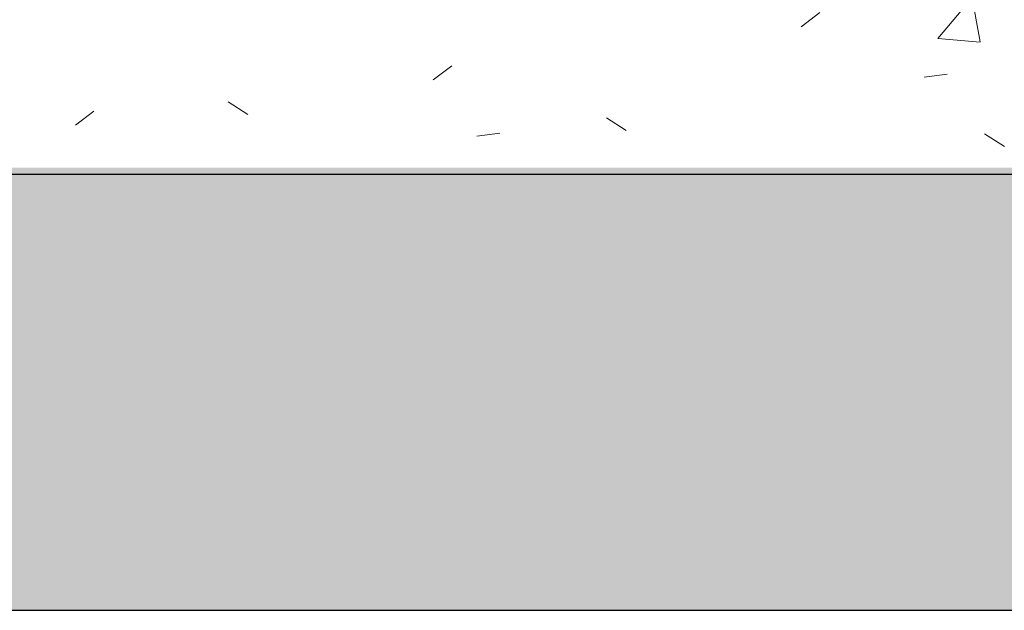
# Model space of a CAD drawing. Header units: millimetres. Extents: x 786 to 42540, y -7760 to 3796.
# Tile 139 of 1056: x 23785 to 24350, y -6000 to -5661. Entities that reach past the tile are written whole.
import ezdxf

# ---------------------------------------------------------------- set-up
doc = ezdxf.new("R2010")
doc.units = ezdxf.units.MM
doc.layers.add('A-FLOR', color=7, linetype='Continuous', lineweight=13)
doc.layers.add('A-FLOR-PATT', color=7, linetype='Continuous', lineweight=25)

msp = doc.modelspace()

# ---------------------------------------------------------------- hatches: boundary and pattern name
at = {"layer": 'A-FLOR-PATT', "lineweight": 5}
h = msp.add_hatch(dxfattribs=at)
h.set_pattern_fill('FP_10', color=256, style=0, pattern_type=2)
h.set_pattern_definition([(50, (48694.2, -5700), (291.4942, -25.5022), [30.48, -335.28]), (355, (48694.2, -5700), (-56.389, 305.691), [24.384, -268.224]), (100.451, (48718.5, -5702.12), (235.108, 280.1865), [25.904, -284.944]), (46.184, (48694.2, -5618.72), (433.727, -67.2684), [45.72, -502.92]), (96.636, (48730.35, -5624.33), (379.844, 395.8845), [38.856, -427.416]), (351.184, (48694.2, -5618.7), (379.848, 395.881), [36.576, -402.336]), (21, (48734.85, -5639.04), (242.5828, -163.624), [30.48, -335.28]), (326, (48734.85, -5639.04), (98.883, 294.701), [24.384, -268.224]), (71.451, (48755.06, -5652.68), (341.4672, 131.074), [25.904, -284.944]), (37.5, (48694.21, -5700), (4.9419, 135.28833), [13.411, -251.562, 13.411, -258.877, -269.24]), (37.5, (48694.21, -5700), (4.9419, 135.28833), [-537.261, 13.411, -255.829]), (7.5, (48694.21, -5700), (106.9117, 160.2891), [13.411, -141.834, 13.411, -245.466, -102.616]), (7.5, (48694.21, -5700), (106.9117, 160.2891), [-414.122, 13.411, -89.205]), (327.5, (48603.58, -5700), (216.9455, -9.16625), [13.411, -88.189, 13.411, -303.581, -420.624]), (327.5, (48603.58, -5700), (216.9455, -9.16625), [-418.592, 13.411, -407.213]), (317.5, (48562.94, -5700), (237.0069, 40.6827), [13.411, -118.669, 13.411, -197.104, -298.704]), (317.5, (48562.94, -5700), (237.0069, 40.6827), [-342.595, 13.411, -285.293])])
h.paths.add_polyline_path([(22284.27, -5746), (23230.27, -5746), (23230.27, -5561.23), (22284.27, -5652.24), (22284.27, -5678.66)])
h.paths.add_polyline_path([(23530.27, -5746), (25874.02, -5746), (25874.02, -5319.2), (24694.83, -5424.66), (23530.27, -5532.79), (23530.27, -5678.66)])
at = {"layer": 'A-FLOR-PATT', "lineweight": 5, "true_color": 0x515151}
h = msp.add_hatch(color=251, dxfattribs=at)
h.paths.add_polyline_path([(22890.86, -5750), (23230.27, -5750), (23230.27, -5746), (22284.27, -5746), (22284.27, -5750), (22530.07, -5750)])
h.paths.add_polyline_path([(25416.42, -5750), (25874.02, -5750), (25874.02, -5746), (23530.27, -5746), (23530.27, -5750), (23973.24, -5750)])
at = {"layer": 'A-FLOR-PATT', "lineweight": 5}
h = msp.add_hatch(dxfattribs=at)
h.set_pattern_fill('FP_8', color=256, style=0, pattern_type=2)
h.set_pattern_definition([(45, (48694.21, -5700), (-114.04925, 114.04925), []), (45, (48808.26, -5700), (-114.04925, 114.04925), [201.613, -40.323, 3.353, -36.97])])
h.paths.add_polyline_path([(20634.81, -6000), (37190.27, -6000), (37190.27, -5750), (20634.81, -5750)])

# ---------------------------------------------------------------- linework, layer by layer
at = {"layer": 'A-FLOR', "lineweight": 25}
for p, q in [((37190.27, -5750), (20634.81, -5750)), ((20634.81, -6000), (37190.27, -6000))]:
    msp.add_line(p, q, dxfattribs=at)

doc.saveas('drawing.dxf')
